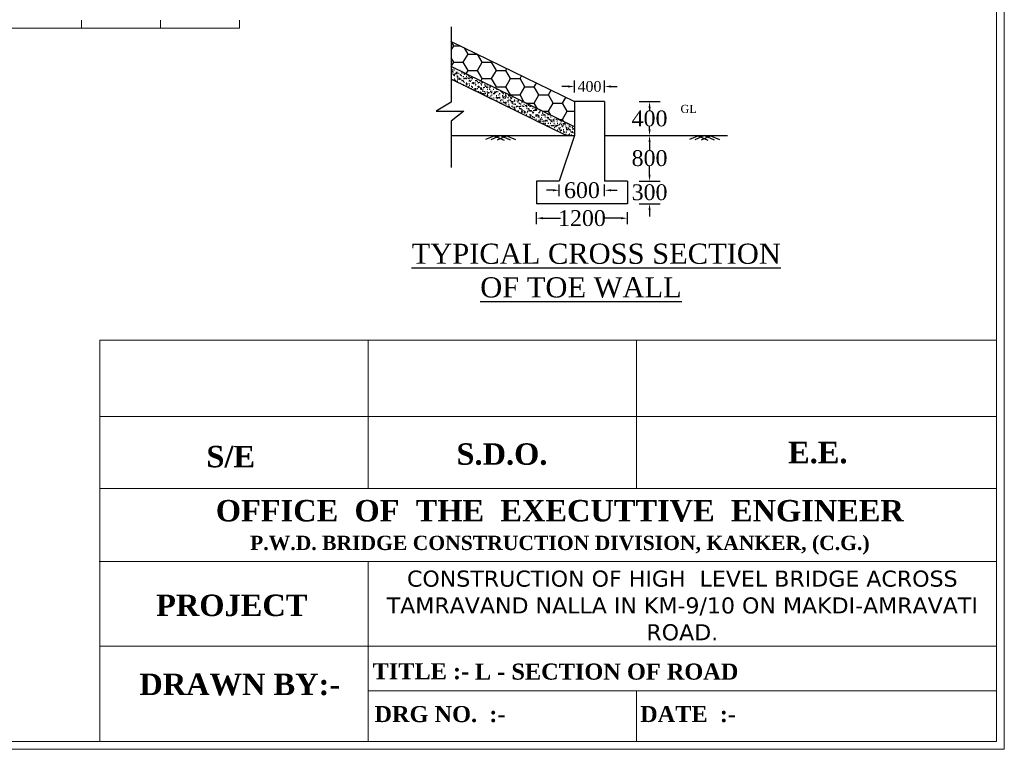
# Model space of a CAD drawing. Header units: millimetres. Extents: x -20950785 to 389010297, y -11535949 to 14056629.
# Tile 648 of 654: x 20277482 to 20401902, y 820311 to 912559. Entities that reach past the tile are written whole.
import ezdxf

# ---------------------------------------------------------------- set-up
doc = ezdxf.new("R2010")
doc.units = ezdxf.units.MM
doc.header["$LTSCALE"] = 60
doc.header["$MEASUREMENT"] = 0
doc.linetypes.add('ACAD_ISO03W100', pattern=[30, 12, -18])
doc.layers.add('PDF_H.F.L.', color=7, linetype='ACAD_ISO03W100')
doc.styles.add('style1', font='txt.shx', dxfattribs={"height": 1})
doc.dimstyles.get("Standard").update_dxf_attribs({"dimtxt": 400, "dimasz": 215, "dimexe": 0.18, "dimexo": 0.0625, "dimgap": 0.09, "dimtad": 0, "dimtih": 1, "dimtoh": 1, "dimdec": 0, "dimzin": 4, "dimdsep": 46, "dimtxsty": 'Standard', "dimblk": 'OPEN90', "dimcen": 0, "dimadec": 0, "dimazin": 1, "dimtfac": 1, "dimtdec": 0, "dimtix": 1, "dimtofl": 0, "dimtmove": 0, "dimatfit": 3, "dimldrblk": 'OPEN30', "dimfxl": 1, "dimtolj": 1, "dimtzin": 0, "dimarcsym": 0})

# ---------------------------------------------------------------- blocks, each defined once
blk = doc.blocks.new('*D4423')
at = {"color": 0, "linetype": 'Continuous', "lineweight": -2, "transparency": 16777216}
for p, q in [((20346774, 904108), (20345974, 904108)), ((20347574, 904108), (20347574, 904108)), ((20351399, 904108), (20351399, 904108)), ((20352199, 904108), (20352999, 904108))]:
    blk.add_line(p, q, dxfattribs=at)
at = {"color": 0, "linetype": 'Continuous', "lineweight": 9, "transparency": 16777216}
for points in [[(20346774, 904241), (20346774, 903975), (20347574, 904108)], [(20352199, 904241), (20352199, 903975), (20351399, 904108)]]:
    blk.add_solid(points, dxfattribs=at)
at = {"layer": 'Defpoints', "color": 0, "linetype": 'Continuous', "lineweight": 9, "transparency": 16777216}
for p in [(20347574, 904108), (20351399, 904108), (20351399, 904108)]:
    blk.add_point(p, dxfattribs=at)
at = {"color": 0, "linetype": 'Continuous', "transparency": 16777216, "insert": (20349486, 904108), "char_height": 400, "attachment_point": 5}
blk.add_mtext('\\A1;{\\fTimes New Roman|b0|i0|c0|p18;\\H3.33333x;400}', dxfattribs=at)
blk = doc.blocks.new('*D4424')
at = {"color": 0, "linetype": 'Continuous', "lineweight": -2, "transparency": 16777216}
for p, q in [((20342792, 887459), (20342792, 887459)), ((20343592, 887459), (20345802, 887459)), ((20353467, 887459), (20351257, 887459)), ((20354267, 887459), (20354267, 887459))]:
    blk.add_line(p, q, dxfattribs=at)
at = {"color": 0, "linetype": 'Continuous', "lineweight": 9, "transparency": 16777216}
for points in [[(20343592, 887592), (20343592, 887326), (20342792, 887459)], [(20353467, 887592), (20353467, 887326), (20354267, 887459)]]:
    blk.add_solid(points, dxfattribs=at)
at = {"layer": 'Defpoints', "color": 0, "linetype": 'Continuous', "lineweight": 9, "transparency": 16777216}
for p in [(20342792, 887459), (20354267, 887459), (20354267, 887459)]:
    blk.add_point(p, dxfattribs=at)
at = {"color": 0, "linetype": 'Continuous', "transparency": 16777216, "insert": (20348530, 887459), "char_height": 400, "attachment_point": 5}
blk.add_mtext('\\A1;{\\fTimes New Roman|b0|i0|c0|p18;\\H5x;1200}', dxfattribs=at)
blk = doc.blocks.new('*D4425')
at = {"color": 0, "linetype": 'Continuous', "lineweight": -2, "transparency": 16777216}
for p, q in [((20344861, 890990), (20344061, 890990)), ((20345661, 890990), (20345661, 890990)), ((20351399, 890990), (20351399, 890990)), ((20352199, 890990), (20352999, 890990))]:
    blk.add_line(p, q, dxfattribs=at)
at = {"color": 0, "linetype": 'Continuous', "lineweight": 9, "transparency": 16777216}
for points in [[(20344861, 891123), (20344861, 890857), (20345661, 890990)], [(20352199, 891123), (20352199, 890857), (20351399, 890990)]]:
    blk.add_solid(points, dxfattribs=at)
at = {"layer": 'Defpoints', "color": 0, "linetype": 'Continuous', "lineweight": 9, "transparency": 16777216}
for p in [(20345661, 890990), (20351399, 890990), (20351399, 890990)]:
    blk.add_point(p, dxfattribs=at)
at = {"color": 0, "linetype": 'Continuous', "transparency": 16777216, "insert": (20348530, 890990), "char_height": 400, "attachment_point": 5}
blk.add_mtext('\\A1;{\\fTimes New Roman|b0|i0|c0|p18;\\H5x;600}', dxfattribs=at)
blk = doc.blocks.new('*D4426')
at = {"color": 0, "linetype": 'Continuous', "lineweight": -2, "transparency": 16777216}
for p, q in [((20357075, 902202), (20357075, 902202)), ((20357075, 901402), (20357075, 901075)), ((20357075, 898714), (20357075, 899041)), ((20357075, 897914), (20357075, 897914))]:
    blk.add_line(p, q, dxfattribs=at)
at = {"color": 0, "linetype": 'Continuous', "lineweight": 9, "transparency": 16777216}
for points in [[(20356942, 901402), (20357209, 901402), (20357075, 902202)], [(20356942, 898714), (20357209, 898714), (20357075, 897914)]]:
    blk.add_solid(points, dxfattribs=at)
at = {"layer": 'Defpoints', "color": 0, "linetype": 'Continuous', "lineweight": 9, "transparency": 16777216}
for p in [(20357075, 902202), (20357075, 902202), (20357075, 897914)]:
    blk.add_point(p, dxfattribs=at)
at = {"color": 0, "linetype": 'Continuous', "transparency": 16777216, "insert": (20357075, 900058), "char_height": 400, "attachment_point": 5}
blk.add_mtext('\\A1;{\\fTimes New Roman|b0|i0|c0|p18;\\H5x;400}', dxfattribs=at)
blk = doc.blocks.new('*D4427')
at = {"color": 0, "linetype": 'Continuous', "lineweight": -2, "transparency": 16777216}
for p, q in [((20357075, 897914), (20357075, 897914)), ((20357075, 897114), (20357075, 896055)), ((20357075, 892961), (20357075, 894020)), ((20357075, 892161), (20357075, 892161))]:
    blk.add_line(p, q, dxfattribs=at)
at = {"color": 0, "linetype": 'Continuous', "lineweight": 9, "transparency": 16777216}
for points in [[(20356941, 897114), (20357208, 897114), (20357075, 897914)], [(20356941, 892961), (20357208, 892961), (20357075, 892161)]]:
    blk.add_solid(points, dxfattribs=at)
at = {"layer": 'Defpoints', "color": 0, "linetype": 'Continuous', "lineweight": 9, "transparency": 16777216}
for p in [(20357075, 897914), (20357075, 897914), (20357075, 892161)]:
    blk.add_point(p, dxfattribs=at)
at = {"color": 0, "linetype": 'Continuous', "transparency": 16777216, "insert": (20357075, 895038), "char_height": 400, "attachment_point": 5}
blk.add_mtext('\\A1;{\\fTimes New Roman|b0|i0|c0|p18;\\H5x;800}', dxfattribs=at)
blk = doc.blocks.new('*D4428')
at = {"color": 0, "linetype": 'Continuous', "lineweight": -2, "transparency": 16777216}
for p, q in [((20357075, 892961), (20357075, 893761)), ((20357075, 892161), (20357075, 892161)), ((20357075, 889292), (20357075, 889292)), ((20357075, 888492), (20357075, 887692))]:
    blk.add_line(p, q, dxfattribs=at)
at = {"color": 0, "linetype": 'Continuous', "lineweight": 9, "transparency": 16777216}
for points in [[(20356942, 892961), (20357209, 892961), (20357075, 892161)], [(20356942, 888492), (20357209, 888492), (20357075, 889292)]]:
    blk.add_solid(points, dxfattribs=at)
at = {"layer": 'Defpoints', "color": 0, "linetype": 'Continuous', "lineweight": 9, "transparency": 16777216}
for p in [(20357075, 892161), (20357075, 892161), (20357075, 889292)]:
    blk.add_point(p, dxfattribs=at)
at = {"color": 0, "linetype": 'Continuous', "transparency": 16777216, "insert": (20357075, 890727), "char_height": 400, "attachment_point": 5}
blk.add_mtext('\\A1;{\\fTimes New Roman|b0|i0|c0|p18;\\H5x;300}', dxfattribs=at)

msp = doc.modelspace()

# ---------------------------------------------------------------- hatches: boundary and pattern name
at = {"linetype": 'Continuous'}
h = msp.add_hatch(dxfattribs=at)
h.set_pattern_fill('HONEY', color=256, scale=9562.5)
h.set_pattern_definition([(0, (-453547.6, 3922634.6), (1792.96875, 1035.17099), [1195.3125, -2390.625]), (120, (-453547.6, 3922634.6), (-1792.96875, 1035.17099), [1195.3125, -2390.625]), (60, (-453547.6, 3922634.6), (4e-13, 2070.34198), [-2390.625, 1195.3125])])
h.paths.add_polyline_path([(20332020.69, 909814.76), (20332020.69, 906624.99), (20347573.61, 899009.05), (20347573.61, 902201.67)])
h = msp.add_hatch(dxfattribs=at)
h.set_pattern_fill('AR-SAND', color=256, scale=286.875)
h.set_pattern_definition([(37.5, (-453547.57, 3922634.6), (-18.07122, 552.757569), [0, -436.05, 0, -487.6875, 0, -466.171875]), (7.5, (-453547.6, 3922634.6), (507.704692, 809.603152), [0, -235.2375, 0, -393.01875, 0, -150.609375]), (327.5, (-453900.4, 3922634.6), (893.369447, 1.623441), [0, -143.4375, 0, -516.375, 0, -674.15625]), (317.5, (-453900.4, 3922634.6), (862.38257, 251.783178), [0, -71.71875, 0, -338.5125, 0, -387.28125])])
h.paths.add_polyline_path([(20332020.69, 906624.99), (20332020.69, 905027.88), (20346548.02, 897914.15), (20347573.61, 897914.15), (20347573.61, 899009.05)])

# ---------------------------------------------------------------- linework, layer by layer
at = {"color": 7, "linetype": 'Continuous', "lineweight": 9}
for p, q in [((20285276, 912478.5), (20285276, 911478.5)), ((20295276, 912482.5), (20295276, 911482.5)), ((20305276, 912482.5), (20305276, 911482.5)), ((20065276, 911478.5), (20305276, 911482.86)), ((20287609.82, 821311), (20400902.5, 821311))]:
    msp.add_line(p, q, dxfattribs=at)
at = {"linetype": 'Continuous'}
for p, q in [((20332020.69, 911659.95), (20332020.69, 902127.08)), ((20347573.61, 903362.01), (20347573.61, 904853.98)), ((20351398.61, 903362.01), (20351398.61, 904853.98)), ((20332020.69, 902127.08), (20330092.9, 900995.91)), ((20347573.61, 902201.67), (20347573.61, 897914.15)), ((20351398.61, 902201.67), (20347573.61, 902201.67)), ((20351398.61, 902201.67), (20351398.61, 892161.05)), ((20355750.62, 902201.67), (20358398.88, 902201.67)), ((20330092.9, 900995.91), (20333615.35, 900995.91)), ((20333615.35, 900995.91), (20332020.69, 899713.94)), ((20332020.69, 899713.94), (20332020.69, 893868.11)), ((20332020.69, 897914.15), (20347573.61, 897914.15)), ((20347573.61, 897914.15), (20345661.11, 892161.05)), ((20351398.61, 897914.15), (20366918.36, 897914.15)), ((20345661.11, 892161.05), (20342792.36, 892161.05)), ((20342792.36, 892161.05), (20342792.36, 889292.3)), ((20354267.36, 892161.05), (20351398.61, 892161.05)), ((20354267.36, 892161.05), (20354267.36, 889292.3)), ((20355750.62, 892161.05), (20358398.88, 892161.05)), ((20345661.11, 890244.04), (20345661.11, 891736.02)), ((20351398.61, 890244.04), (20351398.61, 891736.02)), ((20354267.36, 889292.3), (20342792.36, 889292.3)), ((20355750.62, 889292.3), (20358398.88, 889292.3)), ((20342792.36, 886712.92), (20342792.36, 888204.89)), ((20354267.36, 886712.92), (20354267.36, 888204.89))]:
    msp.add_line(p, q, dxfattribs=at)
for p, q in [((20337589.45, 897936.75), (20336362.62, 897395.08)), ((20338254.27, 897914.15), (20337027.45, 897372.47)), ((20337455.48, 897886.99), (20338682.31, 897345.31)), ((20339053.07, 897886.99), (20337826.24, 897345.31)), ((20338254.27, 897914.15), (20339481.1, 897372.47)), ((20338919.1, 897936.75), (20340145.93, 897395.08)), ((20363363.24, 897936.75), (20362136.41, 897395.08)), ((20364028.07, 897914.15), (20362801.24, 897372.47)), ((20363229.27, 897886.99), (20364456.1, 897345.31)), ((20364826.86, 897886.99), (20363600.03, 897345.31)), ((20364028.07, 897914.15), (20365254.9, 897372.47)), ((20364692.89, 897936.75), (20365919.72, 897395.08))]:
    msp.add_line(p, q)
at = {"color": 7, "linetype": 'Continuous', "lineweight": 9, "ltscale": 2}
msp.add_line((20400902.5, 872052.61), (20400902.5, 821311), dxfattribs=at)
at = {"color": 7, "linetype": 'Continuous', "lineweight": 9, "ltscale": 20}
for points in [[(20060632, 1057746), (20401902.5, 1057746), (20401902.5, 820311), (20060632, 820311)], [(20061632, 1056746), (20400902.5, 1056746), (20400902.5, 821311), (20061632, 821311)]]:
    msp.add_lwpolyline(points, close=True, dxfattribs=at)
at = {"linetype": 'Continuous'}
for points in [[(20332020.69, 909814.76), (20347573.61, 902201.67)], [(20347573.61, 899009.05), (20332020.69, 906624.99)], [(20346548.02, 897914.15), (20332020.69, 905027.88)]]:
    msp.add_lwpolyline(points, dxfattribs=at)
at = {"layer": 'PDF_H.F.L.', "color": 7, "linetype": 'Continuous', "lineweight": 9}
for p, q in [((20400902.5, 872052.61), (20287609.82, 872052.61)), ((20287609.82, 872052.61), (20287609.82, 821311)), ((20321510.49, 872052.61), (20321510.49, 853306.23)), ((20355411.15, 853306.23), (20355411.15, 872052.61)), ((20400902.5, 862395.38), (20287609.82, 862395.38)), ((20287609.82, 848431.53), (20287609.82, 861991.8)), ((20287609.82, 853306.23), (20400902.5, 853306.23)), ((20400902.5, 844044.42), (20287508.05, 844044.42)), ((20321510.49, 844044.42), (20321510.49, 821311)), ((20287609.82, 821311), (20287609.82, 834871.27)), ((20287609.82, 833348.08), (20400902.5, 833348.08)), ((20321510.49, 821311), (20321510.49, 830125.17)), ((20321510.49, 827703.1), (20400902.5, 827703.1)), ((20355411.15, 821311), (20355411.15, 827703.1))]:
    msp.add_line(p, q, dxfattribs=at)

# ---------------------------------------------------------------- texts
at = {"attachment_point": 1, "style": 'style1'}
for s, insert, char_height in [('{\\fTimes New Roman|b0|i0|c0|p18;\\H0.30864x;GL\\H3.24x;                         }', (20360987.6, 901790.01), 3304.8), ('{\\fTimes New Roman|b0|i0|c0|p18;\\H0.96451x;\\LTYPICAL CROSS SECTION\\l \\P         \\LOF TOE WALL\\l    \\H1.0368x;                   }', (20327012, 884244.15), 2643.84)]:
    msp.add_mtext(s, dxfattribs=dict(at, insert=insert, char_height=char_height))
at = {"layer": 'PDF_H.F.L.', "color": 7, "linetype": 'Continuous', "lineweight": 9}
for s, insert, char_height, width, attachment_point in [('{\\fTimes New Roman|b1|i0|c0|p18;S/E}', (20301080.55, 858676.83), 2712.0531, 37474.0137, 1), ('{\\fTimes New Roman|b1|i0|c0|p18;S.D.O.}', (20332675.67, 858998.35), 2712.0531, 37474.0137, 1), ('{\\fTimes New Roman|b1|i0|c0|p18;E.E.}', (20374578.1, 859191.25), 2712.0531, 37474.0137, 1), ('{\\fTimes New Roman|b1|i0|c0|p18;\\H1.3333x;OFFICE  OF  THE  EXECUTTIVE  ENGINEER\\P\\H0.66667x;P.W.D. BRIDGE CONSTRUCTION DIVISION, KANKER, (C.G.)}', (20345736.81, 851835.3), 2034.0398, 98373.7558, 2), ('{\\fVerdana|b0|i0|c0|p34;CONSTRUCTION OF HIGH  LEVEL BRIDGE ACROSS TAMRAVAND NALLA IN KM-9/10 ON MAKDI-AMRAVATI ROAD.\\fTimes New Roman|b0|i0|c0|p18;   }', (20361210.5, 842909.46), 2034.03981, 80903.2338, 2), ('{\\fTimes New Roman|b1|i0|c0|p18;PROJECT}', (20294718.69, 839873.08), 2712.0531, 60175.1489, 1), ('{\\fTimes New Roman|b1|i0|c0|p18;TITLE :-}', (20322074.24, 831203.06), 2034.0398, 60175.1489, 1), ('{\\fTimes New Roman|b1|i0|c0|p18;L - SECTION OF ROAD}', (20335010.67, 831153.84), 2034.0398, 57515.4393, 1), ('{\\fTimes New Roman|b1|i0|c0|p18;DRAWN BY:-}', (20292604.01, 829884.26), 2712.0531, 60175.1489, 1), ('{\\fTimes New Roman|b1|i0|c0|p18;DRG NO.  :-    }', (20322311.95, 825782.14), 2034.0398, 159612.5461, 1), ('{\\fTimes New Roman|b1|i0|c0|p18;DATE  :-   }', (20355880.29, 825783.33), 2034.0398, 257782.8788, 1)]:
    msp.add_mtext(s, dxfattribs=dict(at, insert=insert, char_height=char_height, width=width, attachment_point=attachment_point))

# ---------------------------------------------------------------- dimensions: what is measured, and where the dimension line sits
at = {"linetype": 'Continuous'}
for base, p1, p2, text, override, picture, middle in [((20351398.61, 904107.99), (20347573.61, 904107.99), (20351398.61, 904107.99), '{\\fTimes New Roman|b0|i0|c0|p18;\\H3.33333x;400}', {"dimasz": 800, "dimfxl": 300}, '*D4423', (20349486.11, 904107.99)), ((20351398.61, 890990.03), (20345661.11, 890990.03), (20351398.61, 890990.03), '{\\fTimes New Roman|b0|i0|c0|p18;\\H5x;600}', {"dimasz": 800, "dimfxl": 300}, '*D4425', (20348529.86, 890990.03)), ((20354267.36, 887458.91), (20342792.36, 887458.91), (20354267.36, 887458.91), '{\\fTimes New Roman|b0|i0|c0|p18;\\H5x;1200}', {"dimtxt": 400, "dimasz": 800, "dimfxl": 300}, '*D4424', (20348529.86, 887458.91))]:
    dim = msp.add_linear_dim(base=base, p1=p1, p2=p2, text=text, dimstyle='Standard', override=override, dxfattribs=at)
    dim.commit()
    dim.dimension.update_dxf_attribs({"geometry": picture, "text_midpoint": middle})
for base, p1, p2, text, picture, middle in [((20357075.18, 902201.67), (20357075.18, 897914.15), (20357075.18, 902201.67), '{\\fTimes New Roman|b0|i0|c0|p18;\\H5x;400}', '*D4426', (20357075.18, 900057.91)), ((20357074.75, 897914.15), (20357074.75, 892161.05), (20357075.18, 897914.15), '{\\fTimes New Roman|b0|i0|c0|p18;\\H5x;800}', '*D4427', (20357074.75, 895037.6)), ((20357075.18, 892161.05), (20357075.18, 889292.3), (20357075.18, 892161.05), '{\\fTimes New Roman|b0|i0|c0|p18;\\H5x;300}', '*D4428', (20357075.18, 890726.67))]:
    dim = msp.add_linear_dim(base=base, p1=p1, p2=p2, angle=90, text=text, dimstyle='Standard', override={"dimasz": 800, "dimfxl": 300}, dxfattribs=at)
    dim.commit()
    dim.dimension.update_dxf_attribs({"geometry": picture, "text_midpoint": middle})

doc.saveas('drawing.dxf')
